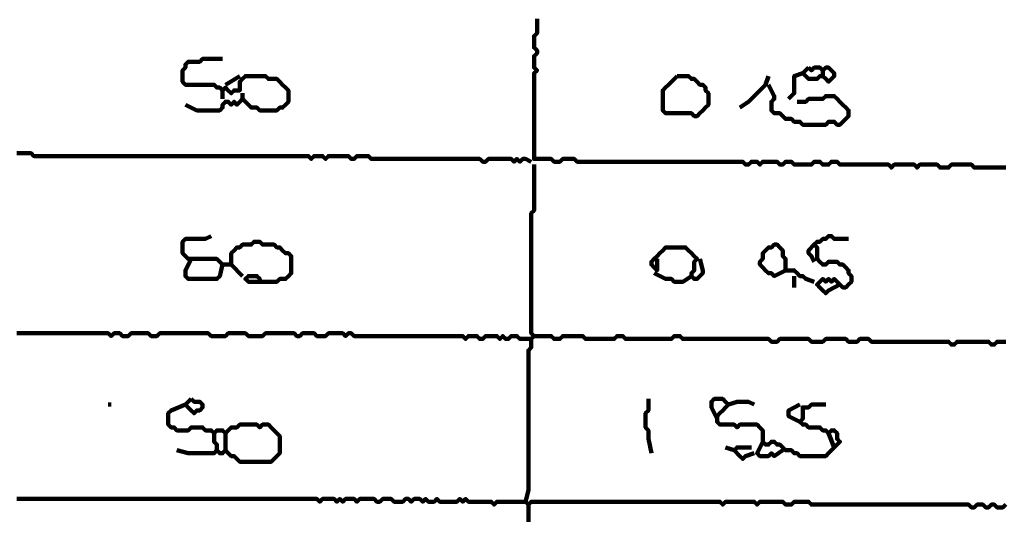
# Model space of a CAD drawing. Header units: metres. Extents: x 1959 to 4131, y 3282 to 4313.
# Tile 301 of 356: x 2425.42 to 2428.6, y 4301.59 to 4303.21. Entities that reach past the tile are written whole.
import ezdxf

# ---------------------------------------------------------------- set-up
doc = ezdxf.new("R2010")
doc.units = ezdxf.units.M
doc.layers.add('P', color=250, linetype='Continuous', lineweight=100)

msp = doc.modelspace()

# ---------------------------------------------------------------- linework, layer by layer
at = {"layer": 'P', "color": 0, "linetype": 'Continuous'}
for points in [[(2428.6017, 4302.7299), (2428.5925, 4302.7299), (2428.5832, 4302.7299), (2428.574, 4302.7299), (2428.5648, 4302.7299), (2428.5556, 4302.7299), (2428.5463, 4302.7299), (2428.5371, 4302.7299), (2428.5279, 4302.7299), (2428.5186, 4302.7299), (2428.5094, 4302.7299), (2428.5002, 4302.7299), (2428.4909, 4302.7392), (2428.4817, 4302.7392), (2428.4725, 4302.7392), (2428.4632, 4302.7392), (2428.454, 4302.7392), (2428.4448, 4302.7392), (2428.4356, 4302.7392), (2428.4263, 4302.7392), (2428.4171, 4302.7299), (2428.4079, 4302.7299), (2428.3986, 4302.7299), (2428.3894, 4302.7299), (2428.3802, 4302.7392), (2428.3709, 4302.7392), (2428.3617, 4302.7392), (2428.3525, 4302.7392), (2428.3432, 4302.7392), (2428.334, 4302.7392), (2428.3248, 4302.7392), (2428.3156, 4302.7299), (2428.3063, 4302.7392), (2428.2971, 4302.7392), (2428.2879, 4302.7392), (2428.2786, 4302.7392), (2428.2694, 4302.7392), (2428.2602, 4302.7392), (2428.2509, 4302.7392), (2428.2417, 4302.7392), (2428.2325, 4302.7299), (2428.2232, 4302.7392), (2428.214, 4302.7392), (2428.2048, 4302.7392), (2428.1956, 4302.7392), (2428.1863, 4302.7392), (2428.1771, 4302.7392), (2428.1679, 4302.7392), (2428.1586, 4302.7392), (2428.1494, 4302.7392), (2428.1402, 4302.7392), (2428.1309, 4302.7392), (2428.1217, 4302.7392), (2428.1125, 4302.7392), (2428.1032, 4302.7392), (2428.094, 4302.7392), (2428.0848, 4302.7392), (2428.0756, 4302.7392), (2428.0663, 4302.7392), (2428.0571, 4302.7484), (2428.0479, 4302.7484), (2428.0386, 4302.7484), (2428.0294, 4302.7392), (2428.0202, 4302.7392), (2428.0109, 4302.7392), (2428.0017, 4302.7484), (2427.9925, 4302.7484), (2427.9832, 4302.7484), (2427.974, 4302.7392), (2427.9648, 4302.7392), (2427.9556, 4302.7392), (2427.9463, 4302.7392), (2427.9371, 4302.7392), (2427.9279, 4302.7392), (2427.9186, 4302.7392), (2427.9094, 4302.7484), (2427.9002, 4302.7484), (2427.8909, 4302.7484), (2427.8817, 4302.7392), (2427.8725, 4302.7392), (2427.8632, 4302.7484), (2427.854, 4302.7484), (2427.8448, 4302.7484), (2427.8356, 4302.7484), (2427.8263, 4302.7484), (2427.8171, 4302.7484), (2427.8079, 4302.7392), (2427.7986, 4302.7484), (2427.7894, 4302.7484), (2427.7802, 4302.7484), (2427.7709, 4302.7392), (2427.7617, 4302.7392), (2427.7525, 4302.7484), (2427.7432, 4302.7484), (2427.734, 4302.7484), (2427.7248, 4302.7484), (2427.7156, 4302.7484), (2427.7063, 4302.7484), (2427.6971, 4302.7484), (2427.6879, 4302.7484), (2427.6786, 4302.7484), (2427.6694, 4302.7484), (2427.6602, 4302.7484), (2427.6509, 4302.7484), (2427.6417, 4302.7484), (2427.6325, 4302.7484), (2427.6232, 4302.7484), (2427.614, 4302.7484), (2427.6048, 4302.7484), (2427.5956, 4302.7484), (2427.5863, 4302.7484), (2427.5771, 4302.7484), (2427.5679, 4302.7484), (2427.5586, 4302.7484), (2427.5494, 4302.7484), (2427.5402, 4302.7484), (2427.5309, 4302.7484), (2427.5217, 4302.7484), (2427.5125, 4302.7484), (2427.5032, 4302.7484), (2427.494, 4302.7484), (2427.4848, 4302.7484), (2427.4756, 4302.7484), (2427.4663, 4302.7484), (2427.4571, 4302.7484), (2427.4479, 4302.7484), (2427.4386, 4302.7484), (2427.4294, 4302.7484), (2427.4202, 4302.7484), (2427.4109, 4302.7484), (2427.4017, 4302.7484), (2427.3925, 4302.7484), (2427.3832, 4302.7484), (2427.374, 4302.7484), (2427.3648, 4302.7484), (2427.3556, 4302.7484), (2427.3463, 4302.7484), (2427.3371, 4302.7484), (2427.3279, 4302.7484), (2427.3186, 4302.7484), (2427.3094, 4302.7484), (2427.3002, 4302.7484), (2427.2909, 4302.7484), (2427.2817, 4302.7484), (2427.2725, 4302.7484), (2427.2632, 4302.7484), (2427.254, 4302.7484), (2427.2448, 4302.7484), (2427.2356, 4302.7484), (2427.2263, 4302.7484), (2427.2171, 4302.7484), (2427.2079, 4302.7576), (2427.1986, 4302.7576), (2427.1894, 4302.7576), (2427.1802, 4302.7576), (2427.1709, 4302.7576), (2427.1617, 4302.7484), (2427.1525, 4302.7484), (2427.1432, 4302.7484), (2427.134, 4302.7576), (2427.1248, 4302.7576), (2427.1156, 4302.7576), (2427.1063, 4302.7576), (2427.0971, 4302.7576), (2427.0879, 4302.7576), (2427.0786, 4302.7576), (2427.0786, 4302.7669), (2427.0786, 4302.7761), (2427.0786, 4302.7853), (2427.0786, 4302.7946), (2427.0786, 4302.8038), (2427.0786, 4302.813), (2427.0786, 4302.8223), (2427.0786, 4302.8315), (2427.0786, 4302.8407), (2427.0786, 4302.8499), (2427.0786, 4302.8592), (2427.0786, 4302.8684), (2427.0786, 4302.8776), (2427.0786, 4302.8869), (2427.0786, 4302.8961), (2427.0786, 4302.9053), (2427.0786, 4302.9146), (2427.0786, 4302.9238), (2427.0786, 4302.933), (2427.0786, 4302.9423), (2427.0786, 4302.9515), (2427.0786, 4302.9607), (2427.0786, 4302.9699), (2427.0786, 4302.9792), (2427.0786, 4302.9884), (2427.0786, 4302.9976), (2427.0786, 4303.0069), (2427.0786, 4303.0161), (2427.0786, 4303.0253), (2427.0786, 4303.0346), (2427.0879, 4303.0438), (2427.0786, 4303.053), (2427.0786, 4303.0623), (2427.0786, 4303.0715), (2427.0786, 4303.0807), (2427.0786, 4303.0899), (2427.0879, 4303.0992), (2427.0879, 4303.1084), (2427.0786, 4303.1176), (2427.0786, 4303.1269), (2427.0786, 4303.1361), (2427.0786, 4303.1453), (2427.0786, 4303.1546), (2427.0879, 4303.1638), (2427.0879, 4303.173), (2427.0879, 4303.1823), (2427.0879, 4303.1915), (2427.0879, 4303.2007), (2427.0879, 4303.2099)], [(2425.9525, 4302.933), (2425.9894, 4302.9146), (2425.9986, 4302.9146), (2426.0079, 4302.9146), (2426.0171, 4302.9146), (2426.0263, 4302.9146), (2426.0356, 4302.9146), (2426.0448, 4302.9146), (2426.054, 4302.9146), (2426.0632, 4302.9146), (2426.0725, 4302.9238), (2426.0725, 4302.933), (2426.0817, 4302.9423), (2426.0909, 4302.9423), (2426.1002, 4302.933), (2426.1094, 4302.9423), (2426.1186, 4302.933), (2426.1279, 4302.9423), (2426.1371, 4302.9515), (2426.1463, 4302.9423), (2426.1556, 4302.933), (2426.1648, 4302.9238), (2426.174, 4302.9238), (2426.1832, 4302.9238), (2426.1925, 4302.9146), (2426.2017, 4302.9146), (2426.2109, 4302.9146), (2426.2202, 4302.9146), (2426.2294, 4302.9146), (2426.2386, 4302.9146), (2426.2479, 4302.9146), (2426.2571, 4302.9238), (2426.2663, 4302.9238), (2426.2756, 4302.933), (2426.2848, 4302.9423), (2426.2848, 4302.9515), (2426.2848, 4302.9607), (2426.2848, 4302.9699), (2426.2848, 4302.9792), (2426.2756, 4302.9884), (2426.2663, 4302.9976), (2426.2571, 4303.0069), (2426.2479, 4303.0161), (2426.2386, 4303.0161), (2426.2294, 4303.0161), (2426.2202, 4303.0161), (2426.2109, 4303.0253), (2426.2017, 4303.0253), (2426.1925, 4303.0253), (2426.1832, 4303.0253), (2426.174, 4303.0253), (2426.1648, 4303.0253), (2426.1556, 4303.0253), (2426.1463, 4303.0253), (2426.1371, 4303.0161), (2426.1279, 4303.0069), (2426.1279, 4302.9976), (2426.1279, 4302.9884), (2426.1279, 4302.9792), (2426.1186, 4302.9792), (2426.1094, 4302.9792), (2426.1002, 4302.9699), (2426.0909, 4302.9792), (2426.0817, 4302.9884), (2426.0725, 4302.9792), (2426.0632, 4302.9884), (2426.054, 4302.9884), (2426.0448, 4302.9976), (2426.0356, 4302.9976), (2426.0263, 4302.9976), (2426.0171, 4302.9976), (2426.0079, 4302.9976), (2425.9986, 4302.9976), (2425.9894, 4302.9976), (2425.9802, 4302.9976), (2425.9709, 4302.9976), (2425.9617, 4302.9976), (2425.9525, 4302.9976), (2425.9432, 4303.0069), (2425.9432, 4303.0161), (2425.9432, 4303.0253), (2425.9432, 4303.0346), (2425.9432, 4303.0438), (2425.9525, 4303.053), (2425.9525, 4303.0623), (2425.9617, 4303.0715), (2425.9709, 4303.0715), (2425.9802, 4303.0715), (2425.9894, 4303.0715), (2425.9986, 4303.0715), (2426.0079, 4303.0807), (2426.0171, 4303.0807), (2426.0263, 4303.0807), (2426.0356, 4303.0807), (2426.0448, 4303.0807), (2426.054, 4303.0807), (2426.0725, 4303.0807)], [(2427.9648, 4303.053), (2427.974, 4303.0438), (2427.9832, 4303.053), (2427.9925, 4303.053), (2428.0017, 4303.053), (2428.0109, 4303.0438), (2428.0202, 4303.053), (2428.0294, 4303.053), (2428.0386, 4303.0438), (2428.0479, 4303.0346), (2428.0479, 4303.0253), (2428.0386, 4303.0161), (2428.0294, 4303.0069), (2428.0202, 4303.0161), (2428.0109, 4303.0253), (2428.0017, 4303.0253), (2427.9925, 4303.0161), (2427.9832, 4303.0161), (2427.974, 4303.0161), (2427.9648, 4303.0161), (2427.9556, 4303.0253), (2427.9463, 4303.0346), (2427.9648, 4303.053)], [(2426.0817, 4302.9976), (2426.1279, 4303.0253)], [(2427.5402, 4303.0253), (2427.5494, 4303.0253), (2427.5586, 4303.0253), (2427.5679, 4303.0253), (2427.5771, 4303.0253), (2427.5863, 4303.0161), (2427.5956, 4303.0161), (2427.6048, 4303.0069), (2427.614, 4302.9976), (2427.6232, 4302.9976), (2427.6325, 4302.9884), (2427.6325, 4302.9792), (2427.6417, 4302.9699), (2427.6417, 4302.9607), (2427.6417, 4302.9515), (2427.6417, 4302.9423), (2427.6417, 4302.933), (2427.6325, 4302.9238), (2427.6232, 4302.9146), (2427.614, 4302.9053), (2427.6048, 4302.8961), (2427.5956, 4302.8961), (2427.5863, 4302.9053), (2427.5771, 4302.9053), (2427.5679, 4302.9053), (2427.5586, 4302.9053), (2427.5494, 4302.9053), (2427.5402, 4302.9053), (2427.5309, 4302.9053), (2427.5217, 4302.9053), (2427.5125, 4302.9053), (2427.5032, 4302.9053), (2427.494, 4302.9146), (2427.494, 4302.9238), (2427.494, 4302.933), (2427.494, 4302.9423), (2427.494, 4302.9515), (2427.494, 4302.9607), (2427.494, 4302.9699), (2427.494, 4302.9792), (2427.5032, 4302.9884), (2427.5125, 4302.9976), (2427.5217, 4303.0069), (2427.5402, 4303.0253)], [(2427.8356, 4303.0253), (2427.8263, 4302.9976), (2427.8171, 4302.9884), (2427.8079, 4302.9792), (2427.7986, 4302.9699), (2427.7894, 4302.9607), (2427.7802, 4302.9515), (2427.7709, 4302.9423), (2427.7432, 4302.9238)], [(2427.9002, 4302.9515), (2427.9186, 4302.9699), (2427.9186, 4302.9792), (2427.9186, 4302.9884), (2427.9186, 4302.9976), (2427.9186, 4303.0069), (2427.9186, 4303.0161), (2427.9186, 4303.0253), (2427.9463, 4303.0346)], [(2428.0109, 4303.0438), (2428.0109, 4303.0253)], [(2427.8356, 4302.9976), (2427.854, 4302.9607), (2427.854, 4302.9515), (2427.8448, 4302.9423), (2427.8448, 4302.933), (2427.8448, 4302.9238), (2427.8448, 4302.9146), (2427.854, 4302.9053), (2427.8632, 4302.9053), (2427.8725, 4302.9053), (2427.8817, 4302.8961), (2427.8909, 4302.8869), (2427.9002, 4302.8869), (2427.9094, 4302.8869), (2427.9186, 4302.8776), (2427.9279, 4302.8776), (2427.9371, 4302.8776), (2427.9463, 4302.8684), (2427.9556, 4302.8684), (2427.9648, 4302.8684), (2427.974, 4302.8684), (2427.9832, 4302.8684), (2427.9925, 4302.8684), (2428.0017, 4302.8684), (2428.0109, 4302.8684), (2428.0202, 4302.8684), (2428.0294, 4302.8776), (2428.0386, 4302.8776), (2428.0479, 4302.8776), (2428.0571, 4302.8684), (2428.0663, 4302.8684), (2428.0756, 4302.8776), (2428.0848, 4302.8869), (2428.094, 4302.8961), (2428.094, 4302.9053), (2428.094, 4302.9146), (2428.0848, 4302.9238), (2428.0756, 4302.933), (2428.0663, 4302.9423), (2428.0571, 4302.9515), (2428.0479, 4302.9607), (2428.0386, 4302.9607), (2428.0294, 4302.9607), (2428.0202, 4302.9607), (2428.0109, 4302.9515), (2428.0017, 4302.9515), (2427.9925, 4302.9515), (2427.9832, 4302.9515), (2427.974, 4302.9515), (2427.9648, 4302.9515), (2427.9556, 4302.9423), (2427.9463, 4302.9423), (2427.9279, 4302.9423)], [(2426.0725, 4302.9792), (2426.0725, 4302.9515)], [(2426.1371, 4302.9699), (2426.1371, 4302.9515)], [(2425.4079, 4302.7761), (2425.4171, 4302.7761), (2425.4263, 4302.7761), (2425.4356, 4302.7761), (2425.4448, 4302.7761), (2425.454, 4302.7761), (2425.4632, 4302.7669), (2425.4725, 4302.7669), (2425.4817, 4302.7669), (2425.4909, 4302.7669), (2425.5002, 4302.7669), (2425.5094, 4302.7669), (2425.5186, 4302.7669), (2425.5279, 4302.7669), (2425.5371, 4302.7669), (2425.5463, 4302.7669), (2425.5556, 4302.7669), (2425.5648, 4302.7669), (2425.574, 4302.7669), (2425.5832, 4302.7669), (2425.5925, 4302.7669), (2425.6017, 4302.7669), (2425.6109, 4302.7669), (2425.6202, 4302.7669), (2425.6294, 4302.7669), (2425.6386, 4302.7669), (2425.6479, 4302.7669), (2425.6571, 4302.7669), (2425.6663, 4302.7669), (2425.6756, 4302.7669), (2425.6848, 4302.7669), (2425.694, 4302.7669), (2425.7032, 4302.7669), (2425.7125, 4302.7669), (2425.7217, 4302.7669), (2425.7309, 4302.7669), (2425.7402, 4302.7669), (2425.7494, 4302.7669), (2425.7586, 4302.7669), (2425.7679, 4302.7669), (2425.7771, 4302.7669), (2425.7863, 4302.7669), (2425.7956, 4302.7669), (2425.8048, 4302.7669), (2425.814, 4302.7669), (2425.8232, 4302.7669), (2425.8325, 4302.7669), (2425.8417, 4302.7669), (2425.8509, 4302.7669), (2425.8602, 4302.7669), (2425.8694, 4302.7669), (2425.8786, 4302.7669), (2425.8879, 4302.7669), (2425.8971, 4302.7669), (2425.9063, 4302.7669), (2425.9156, 4302.7669), (2425.9248, 4302.7669), (2425.934, 4302.7669), (2425.9432, 4302.7669), (2425.9525, 4302.7669), (2425.9617, 4302.7669), (2425.9709, 4302.7669), (2425.9802, 4302.7669), (2425.9894, 4302.7669), (2425.9986, 4302.7669), (2426.0079, 4302.7669), (2426.0171, 4302.7669), (2426.0263, 4302.7669), (2426.0356, 4302.7669), (2426.0448, 4302.7669), (2426.054, 4302.7669), (2426.0632, 4302.7669), (2426.0725, 4302.7669), (2426.0817, 4302.7669), (2426.0909, 4302.7669), (2426.1002, 4302.7669), (2426.1094, 4302.7669), (2426.1186, 4302.7669), (2426.1279, 4302.7669), (2426.1371, 4302.7669), (2426.1463, 4302.7669), (2426.1556, 4302.7669), (2426.1648, 4302.7669), (2426.174, 4302.7669), (2426.1832, 4302.7669), (2426.1925, 4302.7669), (2426.2017, 4302.7669), (2426.2109, 4302.7669), (2426.2202, 4302.7669), (2426.2294, 4302.7669), (2426.2386, 4302.7669), (2426.2479, 4302.7669), (2426.2571, 4302.7669), (2426.2663, 4302.7669), (2426.2756, 4302.7669), (2426.2848, 4302.7669), (2426.294, 4302.7669), (2426.3032, 4302.7669), (2426.3125, 4302.7669), (2426.3217, 4302.7669), (2426.3309, 4302.7669), (2426.3402, 4302.7669), (2426.3494, 4302.7669), (2426.3586, 4302.7576), (2426.3679, 4302.7669), (2426.3771, 4302.7669), (2426.3863, 4302.7669), (2426.3956, 4302.7669), (2426.4048, 4302.7576), (2426.414, 4302.7669), (2426.4232, 4302.7669), (2426.4325, 4302.7669), (2426.4417, 4302.7669), (2426.4509, 4302.7669), (2426.4602, 4302.7669), (2426.4694, 4302.7669), (2426.4786, 4302.7669), (2426.4879, 4302.7576), (2426.4971, 4302.7576), (2426.5063, 4302.7669), (2426.5156, 4302.7669), (2426.5248, 4302.7669), (2426.534, 4302.7669), (2426.5432, 4302.7669), (2426.5525, 4302.7576), (2426.5617, 4302.7576), (2426.5709, 4302.7576), (2426.5802, 4302.7576), (2426.5894, 4302.7576), (2426.5986, 4302.7576), (2426.6079, 4302.7576), (2426.6171, 4302.7576), (2426.6263, 4302.7576), (2426.6356, 4302.7576), (2426.6448, 4302.7576), (2426.654, 4302.7576), (2426.6632, 4302.7576), (2426.6725, 4302.7576), (2426.6817, 4302.7576), (2426.6909, 4302.7576), (2426.7002, 4302.7576), (2426.7094, 4302.7576), (2426.7186, 4302.7576), (2426.7279, 4302.7576), (2426.7371, 4302.7576), (2426.7463, 4302.7576), (2426.7556, 4302.7576), (2426.7648, 4302.7576), (2426.774, 4302.7576), (2426.7832, 4302.7576), (2426.7925, 4302.7576), (2426.8017, 4302.7576), (2426.8109, 4302.7576), (2426.8202, 4302.7576), (2426.8294, 4302.7576), (2426.8386, 4302.7576), (2426.8479, 4302.7576), (2426.8571, 4302.7576), (2426.8663, 4302.7576), (2426.8756, 4302.7576), (2426.8848, 4302.7576), (2426.894, 4302.7576), (2426.9032, 4302.7576), (2426.9125, 4302.7484), (2426.9217, 4302.7484), (2426.9309, 4302.7576), (2426.9402, 4302.7576), (2426.9494, 4302.7576), (2426.9586, 4302.7576), (2426.9679, 4302.7576), (2426.9771, 4302.7576), (2426.9863, 4302.7576), (2426.9956, 4302.7576), (2427.0048, 4302.7576), (2427.014, 4302.7484), (2427.0232, 4302.7576), (2427.0325, 4302.7484), (2427.0417, 4302.7576), (2427.0509, 4302.7576), (2427.0694, 4302.7484)], [(2427.0786, 4302.7392), (2427.0786, 4302.7023), (2427.0786, 4302.693), (2427.0786, 4302.6838), (2427.0786, 4302.6746), (2427.0786, 4302.6653), (2427.0786, 4302.6561), (2427.0786, 4302.6469), (2427.0786, 4302.6376), (2427.0786, 4302.6284), (2427.0786, 4302.6192), (2427.0786, 4302.6099), (2427.0786, 4302.6007), (2427.0786, 4302.5915), (2427.0694, 4302.5823), (2427.0694, 4302.573), (2427.0694, 4302.5638), (2427.0694, 4302.5546), (2427.0694, 4302.5453), (2427.0694, 4302.5361), (2427.0694, 4302.5269), (2427.0694, 4302.5176), (2427.0694, 4302.5084), (2427.0694, 4302.4992), (2427.0694, 4302.4899), (2427.0694, 4302.4807), (2427.0694, 4302.4715), (2427.0694, 4302.4623), (2427.0694, 4302.453), (2427.0694, 4302.4438), (2427.0694, 4302.4346), (2427.0694, 4302.4253), (2427.0694, 4302.4161), (2427.0694, 4302.4069), (2427.0694, 4302.3976), (2427.0694, 4302.3884), (2427.0694, 4302.3792), (2427.0694, 4302.3699), (2427.0694, 4302.3607), (2427.0694, 4302.3515), (2427.0694, 4302.3423), (2427.0694, 4302.333), (2427.0694, 4302.3238), (2427.0694, 4302.3146), (2427.0694, 4302.3053), (2427.0694, 4302.2961), (2427.0694, 4302.2869), (2427.0694, 4302.2776), (2427.0694, 4302.2684), (2427.0694, 4302.2592), (2427.0694, 4302.2499), (2427.0694, 4302.2407), (2427.0694, 4302.2315), (2427.0694, 4302.2223), (2427.0694, 4302.213), (2427.0694, 4302.2038), (2427.0694, 4302.1946), (2427.0786, 4302.1853), (2427.0694, 4302.1761), (2427.0694, 4302.1669), (2427.0694, 4302.1576), (2427.0694, 4302.1484), (2427.0602, 4302.1392), (2427.0602, 4302.1299), (2427.0602, 4302.1207), (2427.0602, 4302.1115), (2427.0602, 4302.1023), (2427.0602, 4302.093), (2427.0602, 4302.0838), (2427.0602, 4302.0746), (2427.0602, 4302.0653), (2427.0602, 4302.0561), (2427.0602, 4302.0469), (2427.0602, 4302.0376), (2427.0602, 4302.0284), (2427.0602, 4302.0192), (2427.0602, 4302.0099), (2427.0602, 4302.0007), (2427.0602, 4301.9915), (2427.0602, 4301.9823), (2427.0602, 4301.973), (2427.0602, 4301.9638), (2427.0602, 4301.9546), (2427.0602, 4301.9453), (2427.0602, 4301.9361), (2427.0602, 4301.9269), (2427.0602, 4301.9176), (2427.0602, 4301.9084), (2427.0602, 4301.8992), (2427.0602, 4301.8899), (2427.0602, 4301.8807), (2427.0602, 4301.8715), (2427.0602, 4301.8623), (2427.0602, 4301.853), (2427.0602, 4301.8438), (2427.0602, 4301.8346), (2427.0602, 4301.8253), (2427.0602, 4301.8161), (2427.0602, 4301.8069), (2427.0602, 4301.7976), (2427.0602, 4301.7884), (2427.0602, 4301.7792), (2427.0602, 4301.7699), (2427.0602, 4301.7607), (2427.0602, 4301.7515), (2427.0602, 4301.7423), (2427.0602, 4301.733), (2427.0602, 4301.7238), (2427.0602, 4301.7146), (2427.0602, 4301.7053), (2427.0602, 4301.6961), (2427.0602, 4301.6869), (2427.0509, 4301.6499)], [(2426.1925, 4302.3607), (2426.1556, 4302.3607), (2426.1463, 4302.3699), (2426.1556, 4302.3792), (2426.1648, 4302.3792), (2426.174, 4302.3792), (2426.1832, 4302.3792), (2426.1925, 4302.3699), (2426.1925, 4302.3607), (2426.2017, 4302.3607), (2426.2109, 4302.3607), (2426.2202, 4302.3607), (2426.2294, 4302.3607), (2426.2386, 4302.3607), (2426.2479, 4302.3607), (2426.2571, 4302.3699), (2426.2663, 4302.3699), (2426.2756, 4302.3699), (2426.2848, 4302.3792), (2426.294, 4302.3884), (2426.294, 4302.3976), (2426.294, 4302.4069), (2426.294, 4302.4161), (2426.294, 4302.4253), (2426.294, 4302.4346), (2426.294, 4302.4438), (2426.2848, 4302.453), (2426.2756, 4302.453), (2426.2663, 4302.4623), (2426.2571, 4302.4715), (2426.2479, 4302.4715), (2426.2386, 4302.4807), (2426.2294, 4302.4807), (2426.2202, 4302.4807), (2426.2109, 4302.4807), (2426.2017, 4302.4807), (2426.1925, 4302.4899), (2426.1832, 4302.4899), (2426.174, 4302.4899), (2426.1648, 4302.4807), (2426.1556, 4302.4807), (2426.1463, 4302.4807), (2426.1371, 4302.4807), (2426.1279, 4302.4715), (2426.1186, 4302.4715), (2426.1094, 4302.4623), (2426.1002, 4302.453), (2426.1002, 4302.4438), (2426.1002, 4302.4346), (2426.1002, 4302.4253), (2426.1002, 4302.4161), (2426.0909, 4302.4161), (2426.0817, 4302.4161), (2426.0725, 4302.4161), (2426.0632, 4302.4253), (2426.054, 4302.4346), (2426.0448, 4302.4346), (2426.0356, 4302.4346), (2426.0263, 4302.4346), (2426.0171, 4302.4346), (2426.0079, 4302.4346), (2425.9986, 4302.4346), (2425.9894, 4302.4346), (2425.9802, 4302.4346), (2425.9709, 4302.4346), (2425.9617, 4302.4346), (2425.9525, 4302.4438), (2425.9432, 4302.453), (2425.9432, 4302.4623), (2425.9432, 4302.4715), (2425.9432, 4302.4807), (2425.9432, 4302.4899), (2425.9525, 4302.4992), (2425.9617, 4302.4992), (2425.9709, 4302.4992), (2425.9802, 4302.4992), (2425.9894, 4302.4992), (2425.9986, 4302.4992), (2426.0079, 4302.4992), (2426.0171, 4302.4992), (2426.0356, 4302.5084)], [(2428.0663, 4302.3515), (2428.0294, 4302.333), (2428.0202, 4302.3238), (2428.0109, 4302.333), (2428.0017, 4302.3423), (2427.9925, 4302.3515), (2428.0017, 4302.3607), (2428.0109, 4302.3699), (2428.0202, 4302.3607), (2428.0294, 4302.3699), (2428.0386, 4302.3607), (2428.0479, 4302.3699), (2428.0571, 4302.3607), (2428.0663, 4302.3515), (2428.0756, 4302.3423), (2428.0848, 4302.3423), (2428.094, 4302.3515), (2428.1032, 4302.3607), (2428.1032, 4302.3699), (2428.1032, 4302.3792), (2428.094, 4302.3884), (2428.094, 4302.3976), (2428.0848, 4302.4069), (2428.0756, 4302.4161), (2428.0663, 4302.4161), (2428.0571, 4302.4253), (2428.0479, 4302.4253), (2428.0386, 4302.4253), (2428.0294, 4302.4253), (2428.0202, 4302.4161), (2428.0109, 4302.4161), (2428.0017, 4302.4253), (2427.9925, 4302.4346), (2427.9925, 4302.4438), (2427.9925, 4302.453), (2427.9925, 4302.4623), (2427.9925, 4302.4715), (2427.9832, 4302.4807), (2427.9925, 4302.4899), (2428.0017, 4302.4899), (2428.0109, 4302.4992), (2428.0202, 4302.4992), (2428.0294, 4302.5084), (2428.0386, 4302.5084), (2428.0479, 4302.4992), (2428.0571, 4302.4992), (2428.0663, 4302.4992), (2428.0756, 4302.4992), (2428.094, 4302.4992)], [(2427.8909, 4302.3976), (2427.854, 4302.3792), (2427.8448, 4302.3884), (2427.8356, 4302.3884), (2427.8263, 4302.3976), (2427.8171, 4302.4069), (2427.8079, 4302.4161), (2427.8079, 4302.4253), (2427.8171, 4302.4346), (2427.8171, 4302.4438), (2427.8171, 4302.453), (2427.8263, 4302.4623), (2427.8356, 4302.4715), (2427.8448, 4302.4715), (2427.854, 4302.4807), (2427.8632, 4302.4807), (2427.8725, 4302.4715), (2427.8817, 4302.4623), (2427.8817, 4302.453), (2427.8817, 4302.4438), (2427.8909, 4302.4346), (2427.8909, 4302.4253), (2427.8909, 4302.4161), (2427.8909, 4302.4069), (2427.8909, 4302.3976), (2427.9002, 4302.3976), (2427.9094, 4302.3976), (2427.9186, 4302.3976), (2427.9279, 4302.3884), (2427.9371, 4302.3792), (2427.9463, 4302.3792), (2427.9556, 4302.3699), (2427.9832, 4302.3607)], [(2427.9832, 4302.4253), (2427.974, 4302.4438), (2427.9648, 4302.453), (2427.9648, 4302.4623), (2427.9832, 4302.4807)], [(2427.4756, 4302.4346), (2427.4756, 4302.3976), (2427.4663, 4302.4069), (2427.4571, 4302.4161), (2427.4571, 4302.4253), (2427.4663, 4302.4346), (2427.4756, 4302.4438), (2427.4848, 4302.453), (2427.494, 4302.4623), (2427.5032, 4302.4715), (2427.5125, 4302.4715), (2427.5217, 4302.4715), (2427.5309, 4302.4715), (2427.5402, 4302.4715), (2427.5494, 4302.4715), (2427.5586, 4302.4715), (2427.5679, 4302.4715), (2427.5771, 4302.4623), (2427.5863, 4302.453), (2427.5956, 4302.4438), (2427.6048, 4302.4346), (2427.5956, 4302.4253), (2427.5956, 4302.4161), (2427.5956, 4302.4069), (2427.5956, 4302.3976), (2427.5863, 4302.3884), (2427.5863, 4302.3792), (2427.5956, 4302.3699), (2427.6048, 4302.3699), (2427.614, 4302.3792), (2427.6232, 4302.3884), (2427.6232, 4302.3976), (2427.614, 4302.4346)], [(2425.9709, 4302.4346), (2425.9525, 4302.3976), (2425.9525, 4302.3884), (2425.9525, 4302.3792), (2425.9617, 4302.3699), (2425.9709, 4302.3699), (2425.9802, 4302.3699), (2425.9894, 4302.3699), (2425.9986, 4302.3699), (2426.0079, 4302.3699), (2426.0171, 4302.3699), (2426.0263, 4302.3699), (2426.0356, 4302.3699), (2426.0448, 4302.3699), (2426.054, 4302.3699), (2426.0632, 4302.3792), (2426.0725, 4302.4161)], [(2426.1002, 4302.4161), (2426.1371, 4302.3792)], [(2427.4663, 4302.3884), (2427.5032, 4302.3699), (2427.5125, 4302.3699), (2427.5217, 4302.3699), (2427.5309, 4302.3607), (2427.5402, 4302.3607), (2427.5494, 4302.3607), (2427.5586, 4302.3607), (2427.5863, 4302.3792)], [(2427.9186, 4302.3792), (2427.9186, 4302.3423)], [(2425.4079, 4302.1946), (2425.4171, 4302.1946), (2425.4263, 4302.1946), (2425.4356, 4302.1946), (2425.4448, 4302.1946), (2425.454, 4302.1946), (2425.4632, 4302.1946), (2425.4725, 4302.1946), (2425.4817, 4302.1946), (2425.4909, 4302.1946), (2425.5002, 4302.1946), (2425.5094, 4302.1946), (2425.5186, 4302.1946), (2425.5279, 4302.1946), (2425.5371, 4302.1946), (2425.5463, 4302.1946), (2425.5556, 4302.1946), (2425.5648, 4302.1946), (2425.574, 4302.1946), (2425.5832, 4302.1946), (2425.5925, 4302.1946), (2425.6017, 4302.1946), (2425.6109, 4302.1946), (2425.6202, 4302.1946), (2425.6294, 4302.1946), (2425.6386, 4302.1946), (2425.6479, 4302.1946), (2425.6571, 4302.1946), (2425.6663, 4302.1946), (2425.6756, 4302.1946), (2425.6848, 4302.1946), (2425.694, 4302.1946), (2425.7032, 4302.1946), (2425.7125, 4302.1853), (2425.7217, 4302.1946), (2425.7309, 4302.1946), (2425.7402, 4302.1946), (2425.7494, 4302.1853), (2425.7586, 4302.1853), (2425.7679, 4302.1853), (2425.7771, 4302.1946), (2425.7863, 4302.1946), (2425.7956, 4302.1946), (2425.8048, 4302.1946), (2425.814, 4302.1946), (2425.8232, 4302.1946), (2425.8325, 4302.1946), (2425.8417, 4302.1853), (2425.8509, 4302.1853), (2425.8602, 4302.1853), (2425.8694, 4302.1946), (2425.8786, 4302.1946), (2425.8879, 4302.1946), (2425.8971, 4302.1946), (2425.9063, 4302.1946), (2425.9156, 4302.1946), (2425.9248, 4302.1946), (2425.934, 4302.1946), (2425.9432, 4302.1946), (2425.9525, 4302.1946), (2425.9617, 4302.1946), (2425.9709, 4302.1946), (2425.9802, 4302.1946), (2425.9894, 4302.1946), (2425.9986, 4302.1946), (2426.0079, 4302.1946), (2426.0171, 4302.1946), (2426.0263, 4302.1946), (2426.0356, 4302.1853), (2426.0448, 4302.1853), (2426.054, 4302.1853), (2426.0632, 4302.1853), (2426.0725, 4302.1853), (2426.0817, 4302.1853), (2426.0909, 4302.1946), (2426.1002, 4302.1946), (2426.1094, 4302.1946), (2426.1186, 4302.1946), (2426.1279, 4302.1946), (2426.1371, 4302.1946), (2426.1463, 4302.1946), (2426.1556, 4302.1853), (2426.1648, 4302.1853), (2426.174, 4302.1853), (2426.1832, 4302.1853), (2426.1925, 4302.1853), (2426.2017, 4302.1853), (2426.2109, 4302.1946), (2426.2202, 4302.1946), (2426.2294, 4302.1946), (2426.2386, 4302.1946), (2426.2479, 4302.1946), (2426.2571, 4302.1946), (2426.2663, 4302.1946), (2426.2756, 4302.1946), (2426.2848, 4302.1946), (2426.294, 4302.1946), (2426.3032, 4302.1946), (2426.3125, 4302.1853), (2426.3217, 4302.1853), (2426.3309, 4302.1946), (2426.3402, 4302.1946), (2426.3494, 4302.1946), (2426.3586, 4302.1946), (2426.3679, 4302.1946), (2426.3771, 4302.1853), (2426.3863, 4302.1853), (2426.3956, 4302.1853), (2426.4048, 4302.1853), (2426.414, 4302.1946), (2426.4232, 4302.1946), (2426.4325, 4302.1946), (2426.4417, 4302.1946), (2426.4509, 4302.1946), (2426.4602, 4302.1946), (2426.4694, 4302.1853), (2426.4786, 4302.1946), (2426.4879, 4302.1946), (2426.4971, 4302.1853), (2426.5063, 4302.1853), (2426.5156, 4302.1853), (2426.5248, 4302.1853), (2426.534, 4302.1853), (2426.5432, 4302.1853), (2426.5525, 4302.1853), (2426.5617, 4302.1853), (2426.5709, 4302.1853), (2426.5802, 4302.1853), (2426.5894, 4302.1853), (2426.5986, 4302.1853), (2426.6079, 4302.1853), (2426.6171, 4302.1853), (2426.6263, 4302.1853), (2426.6356, 4302.1853), (2426.6448, 4302.1853), (2426.654, 4302.1853), (2426.6632, 4302.1853), (2426.6725, 4302.1853), (2426.6817, 4302.1853), (2426.6909, 4302.1853), (2426.7002, 4302.1853), (2426.7094, 4302.1853), (2426.7186, 4302.1853), (2426.7279, 4302.1853), (2426.7371, 4302.1853), (2426.7463, 4302.1853), (2426.7556, 4302.1853), (2426.7648, 4302.1853), (2426.774, 4302.1853), (2426.7832, 4302.1853), (2426.7925, 4302.1853), (2426.8017, 4302.1853), (2426.8109, 4302.1853), (2426.8202, 4302.1853), (2426.8294, 4302.1853), (2426.8386, 4302.1853), (2426.8479, 4302.1853), (2426.8571, 4302.1761), (2426.8663, 4302.1853), (2426.8756, 4302.1853), (2426.8848, 4302.1853), (2426.894, 4302.1853), (2426.9032, 4302.1761), (2426.9125, 4302.1761), (2426.9217, 4302.1853), (2426.9309, 4302.1853), (2426.9402, 4302.1853), (2426.9494, 4302.1853), (2426.9586, 4302.1853), (2426.9679, 4302.1761), (2426.9771, 4302.1853), (2426.9863, 4302.1761), (2426.9956, 4302.1761), (2427.0048, 4302.1853), (2427.014, 4302.1853), (2427.0232, 4302.1853), (2427.0325, 4302.1761), (2427.0417, 4302.1761), (2427.0509, 4302.1761), (2427.0694, 4302.1761)], [(2427.0786, 4302.1853), (2427.1156, 4302.1853), (2427.1248, 4302.1853), (2427.134, 4302.1853), (2427.1432, 4302.1761), (2427.1525, 4302.1761), (2427.1617, 4302.1761), (2427.1709, 4302.1853), (2427.1802, 4302.1853), (2427.1894, 4302.1853), (2427.1986, 4302.1853), (2427.2079, 4302.1853), (2427.2171, 4302.1853), (2427.2263, 4302.1853), (2427.2356, 4302.1853), (2427.2448, 4302.1761), (2427.254, 4302.1761), (2427.2632, 4302.1761), (2427.2725, 4302.1761), (2427.2817, 4302.1761), (2427.2909, 4302.1761), (2427.3002, 4302.1761), (2427.3094, 4302.1761), (2427.3186, 4302.1761), (2427.3279, 4302.1761), (2427.3371, 4302.1761), (2427.3463, 4302.1853), (2427.3556, 4302.1853), (2427.3648, 4302.1853), (2427.374, 4302.1761), (2427.3832, 4302.1761), (2427.3925, 4302.1761), (2427.4017, 4302.1761), (2427.4109, 4302.1761), (2427.4202, 4302.1761), (2427.4294, 4302.1761), (2427.4386, 4302.1761), (2427.4479, 4302.1761), (2427.4571, 4302.1761), (2427.4663, 4302.1761), (2427.4756, 4302.1761), (2427.4848, 4302.1761), (2427.494, 4302.1761), (2427.5032, 4302.1761), (2427.5125, 4302.1761), (2427.5217, 4302.1761), (2427.5309, 4302.1853), (2427.5402, 4302.1853), (2427.5494, 4302.1853), (2427.5586, 4302.1761), (2427.5679, 4302.1761), (2427.5771, 4302.1761), (2427.5863, 4302.1761), (2427.5956, 4302.1761), (2427.6048, 4302.1761), (2427.614, 4302.1761), (2427.6232, 4302.1761), (2427.6325, 4302.1761), (2427.6417, 4302.1761), (2427.6509, 4302.1761), (2427.6602, 4302.1761), (2427.6694, 4302.1761), (2427.6786, 4302.1761), (2427.6879, 4302.1761), (2427.6971, 4302.1761), (2427.7063, 4302.1761), (2427.7156, 4302.1761), (2427.7248, 4302.1761), (2427.734, 4302.1761), (2427.7432, 4302.1761), (2427.7525, 4302.1761), (2427.7617, 4302.1761), (2427.7709, 4302.1761), (2427.7802, 4302.1761), (2427.7894, 4302.1761), (2427.7986, 4302.1761), (2427.8079, 4302.1761), (2427.8171, 4302.1761), (2427.8263, 4302.1761), (2427.8356, 4302.1761), (2427.8448, 4302.1669), (2427.854, 4302.1669), (2427.8632, 4302.1669), (2427.8725, 4302.1761), (2427.8817, 4302.1761), (2427.8909, 4302.1761), (2427.9002, 4302.1761), (2427.9094, 4302.1761), (2427.9186, 4302.1761), (2427.9279, 4302.1761), (2427.9371, 4302.1761), (2427.9463, 4302.1761), (2427.9556, 4302.1761), (2427.9648, 4302.1761), (2427.974, 4302.1669), (2427.9832, 4302.1669), (2427.9925, 4302.1669), (2428.0017, 4302.1669), (2428.0109, 4302.1669), (2428.0202, 4302.1761), (2428.0294, 4302.1761), (2428.0386, 4302.1761), (2428.0479, 4302.1761), (2428.0571, 4302.1761), (2428.0663, 4302.1761), (2428.0756, 4302.1761), (2428.0848, 4302.1761), (2428.094, 4302.1669), (2428.1032, 4302.1669), (2428.1125, 4302.1669), (2428.1217, 4302.1669), (2428.1309, 4302.1761), (2428.1402, 4302.1761), (2428.1494, 4302.1761), (2428.1586, 4302.1761), (2428.1679, 4302.1669), (2428.1771, 4302.1669), (2428.1863, 4302.1669), (2428.1956, 4302.1669), (2428.2048, 4302.1669), (2428.214, 4302.1669), (2428.2232, 4302.1669), (2428.2325, 4302.1669), (2428.2417, 4302.1669), (2428.2509, 4302.1669), (2428.2602, 4302.1669), (2428.2694, 4302.1669), (2428.2786, 4302.1669), (2428.2879, 4302.1669), (2428.2971, 4302.1669), (2428.3063, 4302.1669), (2428.3156, 4302.1669), (2428.3248, 4302.1669), (2428.334, 4302.1669), (2428.3432, 4302.1669), (2428.3525, 4302.1669), (2428.3617, 4302.1669), (2428.3709, 4302.1669), (2428.3802, 4302.1669), (2428.3894, 4302.1669), (2428.3986, 4302.1669), (2428.4079, 4302.1669), (2428.4171, 4302.1669), (2428.4263, 4302.1576), (2428.4356, 4302.1576), (2428.4448, 4302.1669), (2428.454, 4302.1669), (2428.4632, 4302.1669), (2428.4725, 4302.1669), (2428.4817, 4302.1669), (2428.4909, 4302.1669), (2428.5002, 4302.1669), (2428.5094, 4302.1669), (2428.5186, 4302.1669), (2428.5279, 4302.1669), (2428.5371, 4302.1669), (2428.5463, 4302.1669), (2428.5556, 4302.1576), (2428.5648, 4302.1576), (2428.574, 4302.1669), (2428.5832, 4302.1669), (2428.5925, 4302.1669), (2428.6017, 4302.1669)], [(2425.9709, 4301.9823), (2425.9802, 4301.973), (2425.9894, 4301.973), (2425.9986, 4301.973), (2426.0079, 4301.9638), (2426.0079, 4301.9546), (2425.9986, 4301.9453), (2425.9894, 4301.9453), (2425.9802, 4301.9361), (2425.9709, 4301.9453), (2425.9617, 4301.9546), (2425.9525, 4301.9638), (2425.9709, 4301.9823)], [(2427.4479, 4301.9823), (2427.4479, 4301.9453), (2427.4386, 4301.9361), (2427.4386, 4301.9269), (2427.4386, 4301.9176), (2427.4386, 4301.9084), (2427.4386, 4301.8992), (2427.4386, 4301.8899), (2427.4479, 4301.8807), (2427.4479, 4301.8715), (2427.4479, 4301.8623), (2427.4479, 4301.853), (2427.4571, 4301.8069)], [(2427.6694, 4301.9176), (2427.6509, 4301.9546), (2427.6509, 4301.9638), (2427.6509, 4301.973), (2427.6602, 4301.9823), (2427.6694, 4301.9823), (2427.6786, 4301.9823), (2427.6879, 4301.9823), (2427.6971, 4301.973), (2427.7063, 4301.9638), (2427.6971, 4301.9546), (2427.6879, 4301.9453), (2427.6786, 4301.9361), (2427.6694, 4301.9269), (2427.6694, 4301.9176), (2427.6694, 4301.9084), (2427.6786, 4301.8992), (2427.6879, 4301.8992), (2427.6971, 4301.8992), (2427.7063, 4301.8992), (2427.7156, 4301.8992), (2427.7248, 4301.8992), (2427.734, 4301.8899), (2427.7432, 4301.8992), (2427.7525, 4301.8992), (2427.7617, 4301.8992), (2427.7709, 4301.8992), (2427.7802, 4301.8992), (2427.7894, 4301.8992), (2427.7986, 4301.8992), (2427.8079, 4301.8899), (2427.8171, 4301.8807), (2427.8171, 4301.8715), (2427.8171, 4301.8623), (2427.8171, 4301.853), (2427.8171, 4301.8438), (2427.8263, 4301.8346), (2427.8356, 4301.8346), (2427.8448, 4301.8438), (2427.854, 4301.8438), (2427.8632, 4301.8346), (2427.8725, 4301.8346), (2427.8817, 4301.8253), (2427.8909, 4301.8161), (2427.9002, 4301.8161), (2427.9094, 4301.8161), (2427.9186, 4301.8069), (2427.9279, 4301.8069), (2427.9371, 4301.7976), (2427.9463, 4301.7976), (2427.9556, 4301.7976), (2427.9648, 4301.7976), (2427.974, 4301.7976), (2427.9832, 4301.7976), (2427.9925, 4301.7976), (2428.0017, 4301.7976), (2428.0109, 4301.7976), (2428.0202, 4301.7976), (2428.0294, 4301.8069), (2428.0386, 4301.8161), (2428.0479, 4301.8253), (2428.0571, 4301.8346), (2428.0663, 4301.8438), (2428.0571, 4301.853), (2428.0571, 4301.8623), (2428.0571, 4301.8715), (2428.0479, 4301.8807), (2428.0386, 4301.8807), (2428.0294, 4301.8715), (2428.0202, 4301.8807), (2428.0109, 4301.8807), (2428.0017, 4301.8899), (2427.9925, 4301.8899), (2427.9832, 4301.8899), (2427.974, 4301.8899), (2427.9648, 4301.8899), (2427.9556, 4301.8992), (2427.9463, 4301.8992), (2427.9371, 4301.9084), (2427.9463, 4301.9176), (2427.9463, 4301.9269), (2427.9463, 4301.9361), (2427.9463, 4301.9453), (2427.9463, 4301.9546), (2427.9556, 4301.9546), (2427.9648, 4301.9546), (2427.974, 4301.9638), (2427.9832, 4301.9638), (2428.0202, 4301.9638)], [(2427.7063, 4301.9638), (2427.734, 4301.973), (2427.7432, 4301.973), (2427.7525, 4301.973), (2427.7617, 4301.973), (2427.7709, 4301.973), (2427.7894, 4301.9638)], [(2425.7032, 4301.9638), (2425.7125, 4301.9638)], [(2425.9248, 4301.8161), (2425.9617, 4301.8069), (2425.9709, 4301.8069), (2425.9802, 4301.8069), (2425.9894, 4301.8069), (2425.9986, 4301.8069), (2426.0079, 4301.8069), (2426.0171, 4301.8069), (2426.0263, 4301.8069), (2426.0356, 4301.8069), (2426.0448, 4301.8069), (2426.054, 4301.8161), (2426.0632, 4301.8069), (2426.0725, 4301.8069), (2426.0817, 4301.8161), (2426.0909, 4301.8069), (2426.1002, 4301.7976), (2426.1094, 4301.7976), (2426.1186, 4301.7884), (2426.1279, 4301.7792), (2426.1371, 4301.7792), (2426.1463, 4301.7792), (2426.1556, 4301.7792), (2426.1648, 4301.7792), (2426.174, 4301.7792), (2426.1832, 4301.7792), (2426.1925, 4301.7792), (2426.2017, 4301.7792), (2426.2109, 4301.7792), (2426.2202, 4301.7792), (2426.2294, 4301.7792), (2426.2386, 4301.7884), (2426.2479, 4301.7976), (2426.2571, 4301.8069), (2426.2571, 4301.8161), (2426.2571, 4301.8253), (2426.2571, 4301.8346), (2426.2571, 4301.8438), (2426.2571, 4301.853), (2426.2571, 4301.8623), (2426.2479, 4301.8715), (2426.2386, 4301.8807), (2426.2294, 4301.8899), (2426.2202, 4301.8992), (2426.2109, 4301.8992), (2426.2017, 4301.8992), (2426.1925, 4301.8899), (2426.1832, 4301.8992), (2426.174, 4301.8992), (2426.1648, 4301.8992), (2426.1556, 4301.8992), (2426.1463, 4301.8992), (2426.1371, 4301.8992), (2426.1279, 4301.8992), (2426.1186, 4301.8899), (2426.1094, 4301.8899), (2426.1002, 4301.8899), (2426.0909, 4301.8807), (2426.0817, 4301.8715), (2426.0725, 4301.8807), (2426.0632, 4301.8807), (2426.054, 4301.8807), (2426.0448, 4301.8715), (2426.0356, 4301.8807), (2426.0263, 4301.8807), (2426.0171, 4301.8807), (2426.0079, 4301.8899), (2425.9986, 4301.8899), (2425.9894, 4301.8899), (2425.9802, 4301.8899), (2425.9709, 4301.8899), (2425.9617, 4301.8807), (2425.9525, 4301.8807), (2425.9432, 4301.8807), (2425.934, 4301.8807), (2425.9248, 4301.8807), (2425.9156, 4301.8899), (2425.9063, 4301.8899), (2425.8971, 4301.8992), (2425.8971, 4301.9084), (2425.8971, 4301.9176), (2425.8971, 4301.9269), (2425.8971, 4301.9361), (2425.9063, 4301.9453), (2425.9525, 4301.9638)], [(2427.9371, 4301.9084), (2427.9002, 4301.9269), (2427.9002, 4301.9361), (2427.9002, 4301.9453), (2427.9371, 4301.9638)], [(2426.0448, 4301.8715), (2426.0448, 4301.853), (2426.0448, 4301.8438), (2426.054, 4301.8346), (2426.054, 4301.8161)], [(2426.0817, 4301.8715), (2426.0817, 4301.853), (2426.0817, 4301.8438), (2426.0817, 4301.8346), (2426.0817, 4301.8161)], [(2427.8171, 4301.8438), (2427.7986, 4301.8069), (2427.8079, 4301.7976), (2427.8171, 4301.7976), (2427.8263, 4301.7976), (2427.8356, 4301.7976), (2427.8448, 4301.8069), (2427.854, 4301.7976), (2427.8817, 4301.8161)], [(2428.0294, 4301.8715), (2428.0479, 4301.8253)], [(2427.6971, 4301.8253), (2427.7248, 4301.8161), (2427.734, 4301.8253), (2427.7432, 4301.8253), (2427.7525, 4301.8253), (2427.7617, 4301.8253), (2427.7802, 4301.8253)], [(2427.7248, 4301.8161), (2427.7432, 4301.7976), (2427.7525, 4301.7884), (2427.7617, 4301.7976), (2427.7894, 4301.8069)], [(2428.6017, 4301.6407), (2428.5925, 4301.6315), (2428.5832, 4301.6315), (2428.574, 4301.6315), (2428.5648, 4301.6407), (2428.5556, 4301.6407), (2428.5463, 4301.6315), (2428.5371, 4301.6315), (2428.5279, 4301.6407), (2428.5186, 4301.6407), (2428.5094, 4301.6407), (2428.5002, 4301.6315), (2428.4909, 4301.6315), (2428.4817, 4301.6407), (2428.4725, 4301.6407), (2428.4632, 4301.6407), (2428.454, 4301.6407), (2428.4448, 4301.6407), (2428.4356, 4301.6407), (2428.4263, 4301.6407), (2428.4171, 4301.6407), (2428.4079, 4301.6407), (2428.3986, 4301.6407), (2428.3894, 4301.6407), (2428.3802, 4301.6407), (2428.3709, 4301.6407), (2428.3617, 4301.6407), (2428.3525, 4301.6407), (2428.3432, 4301.6407), (2428.334, 4301.6407), (2428.3248, 4301.6407), (2428.3156, 4301.6407), (2428.3063, 4301.6407), (2428.2971, 4301.6407), (2428.2879, 4301.6407), (2428.2786, 4301.6407), (2428.2694, 4301.6407), (2428.2602, 4301.6407), (2428.2509, 4301.6407), (2428.2417, 4301.6407), (2428.2325, 4301.6407), (2428.2232, 4301.6407), (2428.214, 4301.6407), (2428.2048, 4301.6407), (2428.1956, 4301.6407), (2428.1863, 4301.6407), (2428.1771, 4301.6407), (2428.1679, 4301.6407), (2428.1586, 4301.6407), (2428.1494, 4301.6407), (2428.1402, 4301.6407), (2428.1309, 4301.6407), (2428.1217, 4301.6407), (2428.1125, 4301.6407), (2428.1032, 4301.6407), (2428.094, 4301.6407), (2428.0848, 4301.6407), (2428.0756, 4301.6407), (2428.0663, 4301.6407), (2428.0571, 4301.6407), (2428.0479, 4301.6407), (2428.0386, 4301.6407), (2428.0294, 4301.6407), (2428.0202, 4301.6407), (2428.0109, 4301.6407), (2428.0017, 4301.6407), (2427.9925, 4301.6407), (2427.9832, 4301.6407), (2427.974, 4301.6407), (2427.9648, 4301.6499), (2427.9556, 4301.6499), (2427.9463, 4301.6499), (2427.9371, 4301.6499), (2427.9279, 4301.6499), (2427.9186, 4301.6499), (2427.9094, 4301.6407), (2427.9002, 4301.6407), (2427.8909, 4301.6407), (2427.8817, 4301.6499), (2427.8725, 4301.6499), (2427.8632, 4301.6499), (2427.854, 4301.6499), (2427.8448, 4301.6499), (2427.8356, 4301.6499), (2427.8263, 4301.6499), (2427.8171, 4301.6499), (2427.8079, 4301.6499), (2427.7986, 4301.6407), (2427.7894, 4301.6499), (2427.7802, 4301.6499), (2427.7709, 4301.6499), (2427.7617, 4301.6499), (2427.7525, 4301.6499), (2427.7432, 4301.6499), (2427.734, 4301.6499), (2427.7248, 4301.6499), (2427.7156, 4301.6499), (2427.7063, 4301.6499), (2427.6971, 4301.6499), (2427.6879, 4301.6407), (2427.6786, 4301.6499), (2427.6694, 4301.6499), (2427.6602, 4301.6499), (2427.6509, 4301.6499), (2427.6417, 4301.6499), (2427.6325, 4301.6499), (2427.6232, 4301.6499), (2427.614, 4301.6499), (2427.6048, 4301.6499), (2427.5956, 4301.6499), (2427.5863, 4301.6499), (2427.5771, 4301.6499), (2427.5679, 4301.6499), (2427.5586, 4301.6499), (2427.5494, 4301.6499), (2427.5402, 4301.6499), (2427.5309, 4301.6499), (2427.5217, 4301.6499), (2427.5125, 4301.6499), (2427.5032, 4301.6499), (2427.494, 4301.6499), (2427.4848, 4301.6499), (2427.4756, 4301.6499), (2427.4663, 4301.6499), (2427.4571, 4301.6499), (2427.4479, 4301.6499), (2427.4386, 4301.6499), (2427.4294, 4301.6499), (2427.4202, 4301.6499), (2427.4109, 4301.6499), (2427.4017, 4301.6499), (2427.3925, 4301.6499), (2427.3832, 4301.6499), (2427.374, 4301.6499), (2427.3648, 4301.6499), (2427.3556, 4301.6499), (2427.3463, 4301.6499), (2427.3371, 4301.6499), (2427.3279, 4301.6499), (2427.3186, 4301.6499), (2427.3094, 4301.6499), (2427.3002, 4301.6499), (2427.2909, 4301.6499), (2427.2817, 4301.6499), (2427.2725, 4301.6499), (2427.2632, 4301.6499), (2427.254, 4301.6499), (2427.2448, 4301.6499), (2427.2356, 4301.6499), (2427.2263, 4301.6499), (2427.2171, 4301.6499), (2427.2079, 4301.6499), (2427.1986, 4301.6499), (2427.1894, 4301.6499), (2427.1802, 4301.6499), (2427.1709, 4301.6499), (2427.1617, 4301.6499), (2427.1525, 4301.6499), (2427.1432, 4301.6499), (2427.134, 4301.6499), (2427.1248, 4301.6499), (2427.1156, 4301.6499), (2427.1063, 4301.6499), (2427.0971, 4301.6499), (2427.0879, 4301.6499), (2427.0786, 4301.6499), (2427.0694, 4301.6499), (2427.0602, 4301.6407), (2427.0509, 4301.6499), (2427.0417, 4301.6499), (2427.0325, 4301.6499), (2427.0232, 4301.6499), (2427.014, 4301.6499), (2427.0048, 4301.6499), (2426.9956, 4301.6499), (2426.9863, 4301.6499), (2426.9771, 4301.6499), (2426.9679, 4301.6499), (2426.9586, 4301.6499), (2426.9494, 4301.6407), (2426.9402, 4301.6499), (2426.9309, 4301.6499), (2426.9217, 4301.6499), (2426.9125, 4301.6499), (2426.9032, 4301.6499), (2426.894, 4301.6499), (2426.8848, 4301.6499), (2426.8756, 4301.6499), (2426.8663, 4301.6499), (2426.8571, 4301.6592), (2426.8479, 4301.6499), (2426.8386, 4301.6592), (2426.8294, 4301.6499), (2426.8202, 4301.6499), (2426.8109, 4301.6499), (2426.8017, 4301.6499), (2426.7925, 4301.6499), (2426.7832, 4301.6499), (2426.774, 4301.6499), (2426.7648, 4301.6592), (2426.7556, 4301.6499), (2426.7463, 4301.6499), (2426.7371, 4301.6499), (2426.7279, 4301.6592), (2426.7186, 4301.6499), (2426.7094, 4301.6592), (2426.7002, 4301.6592), (2426.6909, 4301.6592), (2426.6817, 4301.6499), (2426.6725, 4301.6592), (2426.6632, 4301.6592), (2426.654, 4301.6499), (2426.6448, 4301.6499), (2426.6356, 4301.6499), (2426.6263, 4301.6499), (2426.6171, 4301.6592), (2426.6079, 4301.6592), (2426.5986, 4301.6592), (2426.5894, 4301.6592), (2426.5802, 4301.6499), (2426.5709, 4301.6499), (2426.5617, 4301.6592), (2426.5525, 4301.6592), (2426.5432, 4301.6592), (2426.534, 4301.6592), (2426.5248, 4301.6592), (2426.5156, 4301.6592), (2426.5063, 4301.6499), (2426.4971, 4301.6592), (2426.4879, 4301.6592), (2426.4786, 4301.6592), (2426.4694, 4301.6592), (2426.4602, 4301.6499), (2426.4509, 4301.6592), (2426.4417, 4301.6499), (2426.4325, 4301.6592), (2426.4232, 4301.6592), (2426.414, 4301.6592), (2426.4048, 4301.6592), (2426.3956, 4301.6592), (2426.3863, 4301.6499), (2426.3771, 4301.6592), (2426.3679, 4301.6592), (2426.3586, 4301.6592), (2426.3494, 4301.6592), (2426.3402, 4301.6592), (2426.3309, 4301.6592), (2426.3217, 4301.6592), (2426.3125, 4301.6592), (2426.3032, 4301.6592), (2426.294, 4301.6592), (2426.2848, 4301.6592), (2426.2756, 4301.6592), (2426.2663, 4301.6592), (2426.2571, 4301.6592), (2426.2479, 4301.6592), (2426.2386, 4301.6592), (2426.2294, 4301.6592), (2426.2202, 4301.6592), (2426.2109, 4301.6592), (2426.2017, 4301.6592), (2426.1925, 4301.6592), (2426.1832, 4301.6592), (2426.174, 4301.6592), (2426.1648, 4301.6592), (2426.1556, 4301.6592), (2426.1463, 4301.6592), (2426.1371, 4301.6592), (2426.1279, 4301.6592), (2426.1186, 4301.6592), (2426.1094, 4301.6592), (2426.1002, 4301.6592), (2426.0909, 4301.6592), (2426.0817, 4301.6592), (2426.0725, 4301.6592), (2426.0632, 4301.6592), (2426.054, 4301.6592), (2426.0448, 4301.6592), (2426.0356, 4301.6592), (2426.0263, 4301.6592), (2426.0171, 4301.6592), (2426.0079, 4301.6592), (2425.9986, 4301.6592), (2425.9894, 4301.6592), (2425.9802, 4301.6592), (2425.9709, 4301.6592), (2425.9617, 4301.6592), (2425.9525, 4301.6592), (2425.9432, 4301.6592), (2425.934, 4301.6592), (2425.9248, 4301.6592), (2425.9156, 4301.6592), (2425.9063, 4301.6592), (2425.8971, 4301.6592), (2425.8879, 4301.6592), (2425.8786, 4301.6592), (2425.8694, 4301.6592), (2425.8602, 4301.6592), (2425.8509, 4301.6592), (2425.8417, 4301.6592), (2425.8325, 4301.6592), (2425.8232, 4301.6592), (2425.814, 4301.6592), (2425.8048, 4301.6592), (2425.7956, 4301.6592), (2425.7863, 4301.6592), (2425.7771, 4301.6592), (2425.7679, 4301.6592), (2425.7586, 4301.6592), (2425.7494, 4301.6592), (2425.7402, 4301.6592), (2425.7309, 4301.6592), (2425.7217, 4301.6592), (2425.7125, 4301.6592), (2425.7032, 4301.6592), (2425.694, 4301.6592), (2425.6848, 4301.6592), (2425.6756, 4301.6592), (2425.6663, 4301.6592), (2425.6571, 4301.6592), (2425.6479, 4301.6592), (2425.6386, 4301.6592), (2425.6294, 4301.6592), (2425.6202, 4301.6592), (2425.6109, 4301.6592), (2425.6017, 4301.6592), (2425.5925, 4301.6592), (2425.5832, 4301.6592), (2425.574, 4301.6592), (2425.5648, 4301.6592), (2425.5556, 4301.6592), (2425.5463, 4301.6592), (2425.5371, 4301.6592), (2425.5279, 4301.6592), (2425.5186, 4301.6592), (2425.5094, 4301.6592), (2425.5002, 4301.6592), (2425.4909, 4301.6592), (2425.4817, 4301.6592), (2425.4725, 4301.6592), (2425.4632, 4301.6592), (2425.454, 4301.6592), (2425.4448, 4301.6592), (2425.4356, 4301.6592), (2425.4263, 4301.6592), (2425.4171, 4301.6592), (2425.4079, 4301.6592)], [(2427.0602, 4301.6407), (2427.0602, 4301.6038), (2427.0602, 4301.5946), (2427.0602, 4301.5853)]]:
    msp.add_lwpolyline(points, dxfattribs=at)

doc.saveas('drawing.dxf')
